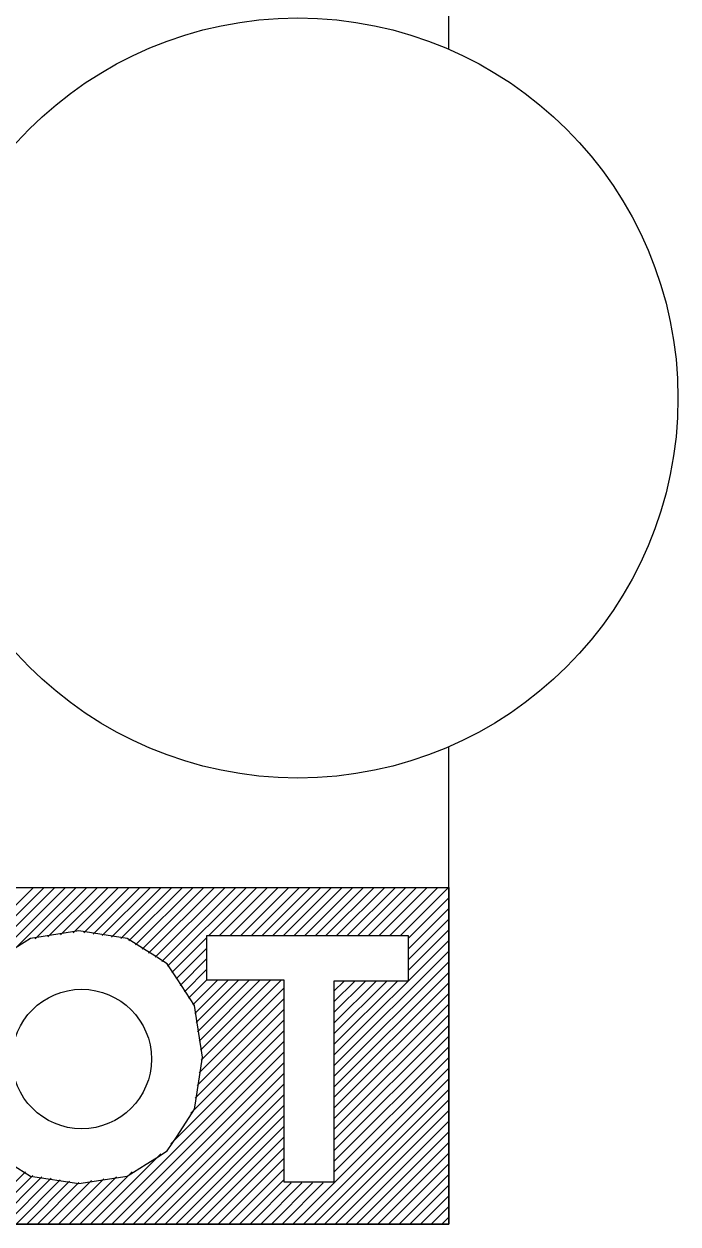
# Model space of a CAD drawing. Extents: x -5299 to 22597, y -19549 to -1808.
# Drawn here: x -2918.15 to -2896.15, y -17755 to -17714.62 of the extents above; entities that cross this region are included whole.
import ezdxf

# ---------------------------------------------------------------- set-up
doc = ezdxf.new("R2010")
doc.units = 0
doc.layers.add('Level 1', color=7, linetype='Continuous')

msp = doc.modelspace()

# ---------------------------------------------------------------- linework, layer by layer
at = {"layer": 'Level 1'}
for p, q in [((-2930.926, -17743.671), (-2903.866, -17743.671)), ((-2922.458, -17748.298), (-2917.831, -17743.671)), ((-2922.415, -17748.612), (-2917.473, -17743.671)), ((-2922.372, -17748.928), (-2917.115, -17743.671)), ((-2922.33, -17749.243), (-2916.757, -17743.671)), ((-2918.541, -17745.813), (-2916.399, -17743.671)), ((-2917.771, -17745.401), (-2916.041, -17743.671)), ((-2917.347, -17745.334), (-2915.683, -17743.671)), ((-2916.922, -17745.268), (-2915.325, -17743.671)), ((-2916.498, -17745.201), (-2914.968, -17743.671)), ((-2916.138, -17745.199), (-2914.61, -17743.671)), ((-2915.828, -17745.247), (-2914.252, -17743.671)), ((-2915.518, -17745.295), (-2913.894, -17743.671)), ((-2915.209, -17745.344), (-2913.536, -17743.671)), ((-2914.899, -17745.392), (-2913.178, -17743.671)), ((-2914.62, -17745.471), (-2912.82, -17743.671)), ((-2914.4, -17745.609), (-2912.462, -17743.671)), ((-2914.18, -17745.747), (-2912.104, -17743.671)), ((-2913.96, -17745.885), (-2911.746, -17743.671)), ((-2913.74, -17746.023), (-2911.388, -17743.671)), ((-2913.52, -17746.161), (-2911.03, -17743.671)), ((-2913.32, -17746.319), (-2910.672, -17743.671)), ((-2911.931, -17745.288), (-2910.314, -17743.671)), ((-2911.573, -17745.288), (-2909.956, -17743.671)), ((-2911.215, -17745.288), (-2909.598, -17743.671)), ((-2910.857, -17745.288), (-2909.24, -17743.671)), ((-2910.499, -17745.288), (-2908.882, -17743.671)), ((-2910.141, -17745.288), (-2908.524, -17743.671)), ((-2909.783, -17745.288), (-2908.166, -17743.671)), ((-2909.425, -17745.288), (-2907.808, -17743.671)), ((-2909.067, -17745.288), (-2907.45, -17743.671)), ((-2908.709, -17745.288), (-2907.092, -17743.671)), ((-2908.351, -17745.288), (-2906.734, -17743.671)), ((-2907.993, -17745.288), (-2906.376, -17743.671)), ((-2907.635, -17745.288), (-2906.018, -17743.671)), ((-2907.277, -17745.288), (-2905.66, -17743.671)), ((-2906.919, -17745.288), (-2905.302, -17743.671)), ((-2906.561, -17745.288), (-2904.944, -17743.671)), ((-2906.203, -17745.288), (-2904.586, -17743.671)), ((-2905.845, -17745.288), (-2904.228, -17743.671)), ((-2905.487, -17745.288), (-2903.87, -17743.671)), ((-2905.232, -17745.39), (-2903.866, -17744.024)), ((-2903.866, -17743.671), (-2903.866, -17754.998)), ((-2905.232, -17745.748), (-2903.866, -17744.382)), ((-2905.232, -17746.106), (-2903.866, -17744.74)), ((-2905.232, -17746.464), (-2903.866, -17745.098)), ((-2913.179, -17746.536), (-2911.996, -17745.353)), ((-2907.724, -17749.314), (-2903.866, -17745.456)), ((-2913.037, -17746.752), (-2911.996, -17745.711)), ((-2907.724, -17749.672), (-2903.866, -17745.814)), ((-2912.896, -17746.969), (-2911.996, -17746.068)), ((-2912.754, -17747.185), (-2911.996, -17746.426)), ((-2907.724, -17750.03), (-2903.866, -17746.172)), ((-2912.613, -17747.402), (-2911.996, -17746.784)), ((-2912.471, -17747.618), (-2911.647, -17746.793)), ((-2912.406, -17747.911), (-2911.289, -17746.793)), ((-2912.358, -17748.221), (-2910.931, -17746.793)), ((-2912.31, -17748.531), (-2910.573, -17746.793)), ((-2912.262, -17748.841), (-2910.215, -17746.793)), ((-2912.214, -17749.151), (-2909.857, -17746.793)), ((-2912.192, -17749.487), (-2909.499, -17746.793)), ((-2907.724, -17750.388), (-2903.866, -17746.53)), ((-2907.724, -17747.166), (-2907.381, -17746.823)), ((-2907.724, -17747.524), (-2907.023, -17746.823)), ((-2907.724, -17747.882), (-2906.665, -17746.823)), ((-2907.724, -17748.24), (-2906.307, -17746.823)), ((-2907.724, -17748.598), (-2905.949, -17746.823)), ((-2907.724, -17748.956), (-2905.591, -17746.823)), ((-2912.258, -17749.91), (-2909.415, -17747.067)), ((-2907.724, -17750.746), (-2903.866, -17746.888)), ((-2907.724, -17751.104), (-2903.866, -17747.246)), ((-2912.324, -17750.334), (-2909.415, -17747.425)), ((-2907.724, -17751.462), (-2903.866, -17747.604)), ((-2912.389, -17750.758), (-2909.415, -17747.783)), ((-2907.724, -17751.82), (-2903.866, -17747.962)), ((-2912.545, -17751.271), (-2909.415, -17748.141)), ((-2907.724, -17752.178), (-2903.866, -17748.32)), ((-2915.556, -17754.998), (-2909.415, -17748.857)), ((-2913.218, -17752.303), (-2909.415, -17748.499)), ((-2907.724, -17752.536), (-2903.866, -17748.678)), ((-2915.198, -17754.998), (-2909.415, -17749.215)), ((-2907.724, -17752.894), (-2903.866, -17749.036)), ((-2914.84, -17754.998), (-2909.415, -17749.573)), ((-2907.724, -17753.252), (-2903.866, -17749.394)), ((-2914.482, -17754.998), (-2909.415, -17749.931)), ((-2909.112, -17754.998), (-2903.866, -17749.752)), ((-2914.124, -17754.998), (-2909.415, -17750.289)), ((-2908.754, -17754.998), (-2903.866, -17750.109)), ((-2908.396, -17754.998), (-2903.866, -17750.467)), ((-2913.766, -17754.998), (-2909.415, -17750.647)), ((-2908.038, -17754.998), (-2903.866, -17750.825)), ((-2913.408, -17754.998), (-2909.415, -17751.005)), ((-2907.68, -17754.998), (-2903.866, -17751.183)), ((-2913.05, -17754.998), (-2909.415, -17751.363)), ((-2907.322, -17754.998), (-2903.866, -17751.541)), ((-2912.692, -17754.998), (-2909.415, -17751.721)), ((-2912.334, -17754.998), (-2909.415, -17752.079)), ((-2906.964, -17754.998), (-2903.866, -17751.899)), ((-2911.976, -17754.998), (-2909.415, -17752.437)), ((-2906.606, -17754.998), (-2903.866, -17752.257)), ((-2915.913, -17754.998), (-2913.551, -17752.636)), ((-2911.618, -17754.998), (-2909.415, -17752.795)), ((-2906.248, -17754.998), (-2903.866, -17752.615)), ((-2919.851, -17754.998), (-2918.097, -17753.243)), ((-2916.271, -17754.998), (-2914.513, -17753.24)), ((-2911.26, -17754.998), (-2909.415, -17753.153)), ((-2905.89, -17754.998), (-2903.866, -17752.973)), ((-2905.532, -17754.998), (-2903.866, -17753.331)), ((-2919.493, -17754.998), (-2917.858, -17753.363)), ((-2919.135, -17754.998), (-2917.549, -17753.412)), ((-2918.777, -17754.998), (-2917.239, -17753.46)), ((-2918.419, -17754.998), (-2916.93, -17753.509)), ((-2918.061, -17754.998), (-2916.62, -17753.557)), ((-2917.703, -17754.998), (-2916.311, -17753.605)), ((-2917.345, -17754.998), (-2915.887, -17753.539)), ((-2916.987, -17754.998), (-2915.463, -17753.473)), ((-2916.629, -17754.998), (-2915.038, -17753.407)), ((-2910.902, -17754.998), (-2909.415, -17753.511)), ((-2910.544, -17754.998), (-2909.164, -17753.618)), ((-2910.186, -17754.998), (-2908.806, -17753.618)), ((-2909.828, -17754.998), (-2908.448, -17753.618)), ((-2909.47, -17754.998), (-2908.09, -17753.618)), ((-2905.174, -17754.998), (-2903.866, -17753.689)), ((-2904.816, -17754.998), (-2903.866, -17754.047)), ((-2904.458, -17754.998), (-2903.866, -17754.405)), ((-2904.1, -17754.998), (-2903.866, -17754.763)), ((-2903.866, -17754.998), (-2962.041, -17754.998))]:
    msp.add_line(p, q, dxfattribs=at)
for points in [[(-2903.866, -17715.472), (-2903.866, -17686.299), (-2962.041, -17686.299), (-2962.041, -17754.998), (-2903.866, -17754.998), (-2903.866, -17738.934)], [(-2914.04, -17745.795), (-2914.682, -17745.392), (-2916.311, -17745.138), (-2917.934, -17745.392), (-2918.577, -17745.795), (-2918.921, -17746.011), (-2919.284, -17746.239), (-2919.613, -17746.74), (-2920.202, -17747.642)], [(-2911.996, -17745.288), (-2905.232, -17745.288), (-2905.232, -17746.823), (-2907.724, -17746.823), (-2907.724, -17753.589), (-2909.397, -17753.589), (-2909.397, -17746.793), (-2911.996, -17746.793), (-2911.996, -17745.288)], [(-2913.696, -17746.011), (-2914.04, -17745.795)], [(-2914.04, -17752.982), (-2913.695, -17752.766), (-2913.331, -17752.538), (-2913.005, -17752.037), (-2912.412, -17751.129), (-2912.37, -17750.854), (-2912.143, -17749.389), (-2912.369, -17747.933), (-2912.412, -17747.648), (-2912.998, -17746.75), (-2913.331, -17746.239), (-2913.679, -17746.022)], [(-2920.207, -17747.655), (-2920.249, -17747.923), (-2920.472, -17749.389), (-2920.249, -17750.854), (-2920.206, -17751.13), (-2919.613, -17752.037), (-2919.284, -17752.538), (-2918.921, -17752.766), (-2918.577, -17752.982), (-2917.934, -17753.385), (-2916.311, -17753.64), (-2914.682, -17753.385), (-2914.04, -17752.982)]]:
    msp.add_lwpolyline(points, dxfattribs=at)
for centre, radius in [((-2908.94, -17727.203), 12.788), ((-2916.211, -17749.446), 2.347)]:
    msp.add_circle(centre, radius, dxfattribs=at)
msp.add_arc((-2879.837, -17757.539), 75.477, 109.28863, 146.92331, dxfattribs=at)
msp.add_arc((-2879.837, -17757.539), 75.477, 109.28863, 146.92331, dxfattribs=at)

doc.saveas('drawing.dxf')
